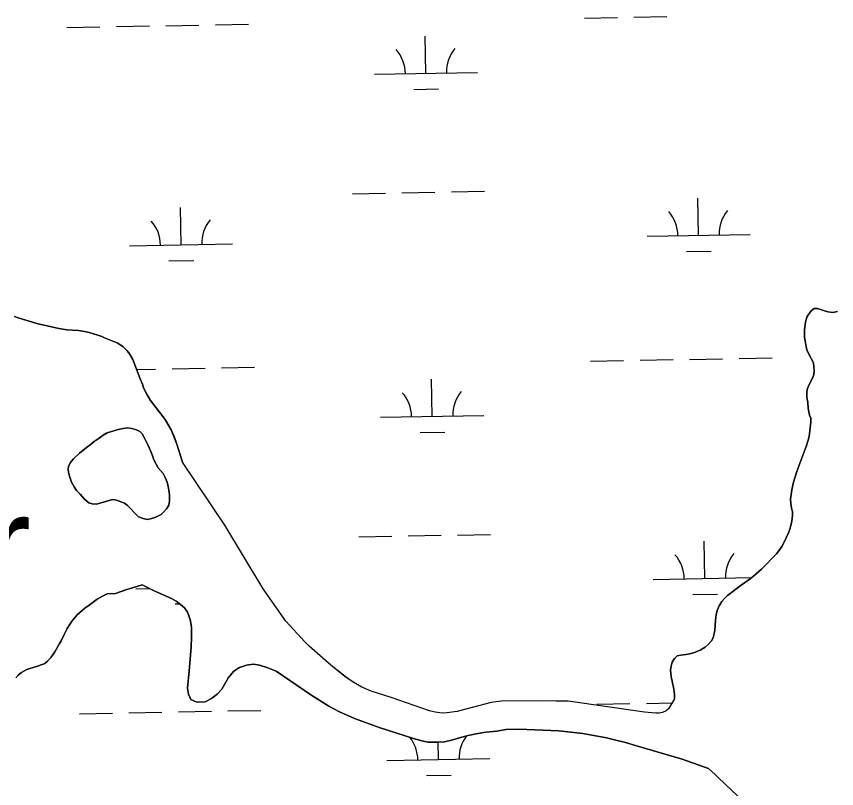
# Model space of a CAD drawing. Extents: x 3957609 to 3995875, y 234277 to 260273.
# Drawn here: x 3987141 to 3987937, y 248310 to 249058 of the extents above; entities that cross this region are included whole.
import ezdxf

# ---------------------------------------------------------------- set-up
doc = ezdxf.new("R2010")
doc.units = 0
for name, color, linetype in [('V-GRID-MAJR', 7, 'Continuous'), ('V-RIVR-IDEN', 7, 'Continuous'), ('V-TOPO-SHOR', 7, 'Continuous'), ('V-WETL-SWMP', 7, 'Continuous')]:
    doc.layers.add(name, color=color, linetype=linetype)

msp = doc.modelspace()

# ---------------------------------------------------------------- linework, layer by layer
at = {"layer": 'V-GRID-MAJR'}
msp.add_spline([(3961703.892, 248787.859), (3967022.571, 248887.277), (3972341.236, 248987.469), (3977659.886, 249088.434), (3982978.522, 249190.173), (3988297.143, 249292.685), (3993615.748, 249395.971), (3993615.749, 249395.971)], degree=3, dxfattribs=at)
at = {"layer": 'V-TOPO-SHOR'}
for points in [[(3987907.831, 248694.383), (3987908.587, 248697.566), (3987910.197, 248701.488), (3987913.832, 248708.267), (3987914.801, 248711.236), (3987915.239, 248714.738), (3987914.936, 248718.562), (3987914.315, 248722.386), (3987909.892, 248730.897), (3987908.104, 248734.94), (3987907.266, 248738.342), (3987906.332, 248743.335), (3987905.712, 248747.691), (3987905.845, 248754.166), (3987906.728, 248762.338), (3987908.448, 248767.321), (3987910.262, 248770.18), (3987912.505, 248773.143), (3987914.954, 248775.046), (3987918.459, 248775.032), (3987924.185, 248773.096), (3987928.426, 248771.91), (3987933.096, 248771.255), (3987937.876, 248772.084)], [(3987139.547, 248767.368), (3987143.258, 248766.08), (3987161.178, 248760.591), (3987182.606, 248755.725), (3987190.243, 248754.42), (3987201.708, 248753.736), (3987207.438, 248752.97), (3987211.892, 248751.998), (3987220.484, 248749.413), (3987224.299, 248748.018), (3987227.054, 248746.732), (3987239.774, 248741.479), (3987244.961, 248737.848), (3987248.664, 248734.434), (3987250.565, 248732.091), (3987252.252, 248729.431), (3987254.362, 248725.812), (3987261.505, 248707.097), (3987263.819, 248701.672), (3987264.868, 248698.27), (3987268.13, 248691.463), (3987271.612, 248686.034), (3987280.271, 248674.53), (3987283.759, 248670.27), (3987286.079, 248666.969), (3987291.564, 248657.499), (3987294.298, 248651.011), (3987296.921, 248643.675), (3987302.477, 248626.238)], [(3987779.637, 248396.879), (3987779.653, 248401.02), (3987779.143, 248406.117), (3987777.476, 248413.875), (3987776.325, 248417.914), (3987775.824, 248424.924), (3987776.368, 248428.424), (3987777.235, 248432.35), (3987779.584, 248435.844), (3987782.248, 248438.275), (3987785.861, 248439.004), (3987792.767, 248440.036), (3987798.079, 248441.289), (3987804.674, 248443.811), (3987809.464, 248446.87), (3987812.341, 248449.512), (3987815.647, 248453.108), (3987817.144, 248455.757), (3987818.66, 248462.865), (3987819.337, 248473.054), (3987819.995, 248478.043), (3987821.074, 248482.497), (3987822.897, 248486.737), (3987825.463, 248491.078), (3987828.342, 248494.357), (3987830.9, 248496.79), (3987844.214, 248506.928), (3987853.052, 248512.945), (3987856.353, 248515.585), (3987863.918, 248522.562), (3987878.525, 248537.365), (3987881.941, 248541.6), (3987883.864, 248544.457), (3987885.467, 248547.425), (3987890.286, 248557.704), (3987891.898, 248562.156), (3987893.518, 248568.945), (3987894.177, 248574.463), (3987894.194, 248578.284), (3987893.039, 248581.582), (3987892.42, 248586.042), (3987892.119, 248590.398), (3987893.323, 248599.418), (3987895.158, 248606.735), (3987897.958, 248616.281), (3987899.463, 248620.84), (3987907.297, 248641.299), (3987909.339, 248647.343), (3987910.097, 248651.16), (3987911.852, 248664.849), (3987911.762, 248668.779), (3987910.5, 248671.757), (3987909.771, 248675.05), (3987909.253, 248678.452), (3987908.849, 248683.869), (3987908.024, 248689.286), (3987907.831, 248694.383)], [(3987192.428, 248614.907), (3987193.37, 248611.505), (3987195.052, 248606.934), (3987197.581, 248602.252), (3987199.901, 248598.631), (3987203.178, 248595.008), (3987207.618, 248590.212), (3987211.638, 248586.904), (3987215.032, 248585.829), (3987219.277, 248585.387), (3987231.289, 248589.055), (3987234.797, 248589.888), (3987238.617, 248589.343), (3987246.25, 248586.55), (3987248.896, 248584.522), (3987251.54, 248581.965), (3987256.506, 248576.423), (3987259.998, 248573.224), (3987264.45, 248571.401), (3987268.163, 248570.537), (3987271.669, 248571.159), (3987276.56, 248572.839), (3987281.772, 248575.577), (3987284.543, 248578.114), (3987287.423, 248581.18), (3987289.241, 248584.572), (3987289.79, 248588.815), (3987289.811, 248593.593), (3987289.614, 248597.523), (3987288.785, 248602.623), (3987287.74, 248606.768), (3987285.741, 248611.341), (3987283.738, 248615.066), (3987279.089, 248620.606), (3987274.664, 248628.587), (3987273.089, 248633.158), (3987271.723, 248636.562), (3987269.304, 248642.198), (3987265.409, 248650.177), (3987263.297, 248653.583), (3987261.077, 248655.928), (3987257.792, 248657.534), (3987253.34, 248658.828), (3987249.307, 248659.375), (3987244.847, 248658.967), (3987240.169, 248657.925), (3987229.431, 248654.466), (3987225.495, 248652.356), (3987221.661, 248649.506), (3987216.978, 248646.339), (3987213.142, 248643.065), (3987209.521, 248640.425), (3987202.703, 248635.038), (3987196.735, 248629.329), (3987193.854, 248625.943), (3987192.141, 248622.341), (3987191.701, 248618.839), (3987192.428, 248614.907)], [(3987779.637, 248396.879), (3987773.864, 248386.921), (3987771.625, 248385.019), (3987768.008, 248383.546), (3987764.822, 248382.817), (3987761.422, 248382.725), (3987750.703, 248383.722), (3987676.526, 248394.431), (3987664.529, 248394.48), (3987654.762, 248394.839), (3987611.969, 248394.48), (3987601.983, 248393.037), (3987584.657, 248388.648), (3987576.154, 248386.239), (3987569.033, 248384.568), (3987558.834, 248383.018), (3987554.373, 248382.93), (3987547.582, 248383.806), (3987541.96, 248385.209), (3987504.955, 248397.89), (3987485.444, 248404.235), (3987475.8, 248408.415), (3987467.112, 248413.441), (3987460.124, 248418.354), (3987446.472, 248429.239), (3987425.312, 248447.907), (3987421.081, 248452.064), (3987402.688, 248471.995), (3987380.623, 248503.301), (3987343.605, 248565.036), (3987302.477, 248626.238)], [(3987263.453, 248507.165), (3987254.098, 248504.231), (3987248.57, 248502.873), (3987236.45, 248498.676), (3987233.265, 248498.795), (3987229.335, 248498.386), (3987224.973, 248496.387), (3987219.865, 248493.327), (3987212.089, 248487.414), (3987207.727, 248484.672), (3987200.372, 248478.012), (3987195.465, 248472.407), (3987193.542, 248469.548), (3987190.763, 248464.886), (3987187.341, 248458.423), (3987184.877, 248453.125), (3987183.059, 248449.842), (3987178.676, 248442.322), (3987176.857, 248439.463), (3987174.83, 248436.817), (3987171.524, 248433.325), (3987169.179, 248431.105), (3987162.904, 248428.584), (3987153.658, 248425.753), (3987150.786, 248424.705), (3987146.424, 248422.28), (3987143.44, 248419.851), (3987140.776, 248417.207)], [(3987812.489, 248329.323), (3987787.042, 248338.347), (3987742.711, 248351.27), (3987732.107, 248354.497), (3987722.77, 248356.553), (3987713.648, 248358.819), (3987690.627, 248363.054), (3987667.595, 248365.589), (3987628.74, 248367.447), (3987615.998, 248366.861), (3987607.283, 248365.305), (3987596.556, 248364.287), (3987587.311, 248362.732), (3987579.662, 248361.17), (3987572.009, 248359.396), (3987564.673, 248356.984), (3987556.489, 248354.895), (3987549.479, 248354.71), (3987540.562, 248354.745), (3987533.346, 248356.367), (3987525.712, 248358.524), (3987494.324, 248368.63), (3987469.408, 248377.545), (3987454.144, 248384.298), (3987444.398, 248389.541), (3987427.981, 248399.906), (3987420.995, 248404.925), (3987393.251, 248423.619), (3987385.303, 248426.943), (3987377.135, 248429.417), (3987371.405, 248430.185), (3987364.608, 248429.257), (3987357.909, 248427.16), (3987352.479, 248423.572), (3987347.251, 248417.434), (3987340.621, 248405.994), (3987336.143, 248401.128), (3987330.711, 248397.116), (3987324.432, 248393.956), (3987316.363, 248393.458), (3987310.532, 248396.244), (3987308.218, 248401.349), (3987307.284, 248406.979), (3987309.052, 248423.748), (3987310.055, 248435.32), (3987310.952, 248447.102), (3987311.415, 248456.443), (3987311.243, 248466.318), (3987309.998, 248473.543), (3987307.372, 248480.775), (3987304.417, 248484.926), (3987300.61, 248488.34), (3987296.481, 248491.543), (3987292.033, 248494.109), (3987275.602, 248501.079), (3987263.453, 248507.165)], [(3987849.82, 248292.967), (3987843.16, 248300.215), (3987840.305, 248303.092), (3987828.777, 248313.863), (3987821.691, 248320.793), (3987818.94, 248323.247), (3987812.489, 248329.323)]]:
    msp.add_lwpolyline(points, dxfattribs=at)
at = {"layer": 'V-WETL-SWMP'}
for p, q in [((3987740.284, 249057.591), (3987772.279, 249058.173)), ((3987286.451, 249049.339), (3987318.446, 249049.921)), ((3987334.443, 249050.212), (3987366.438, 249050.793)), ((3987692.292, 249056.718), (3987724.287, 249057.3)), ((3987190.467, 249047.594), (3987222.462, 249048.175)), ((3987238.459, 249048.466), (3987270.454, 249049.048)), ((3987538.648, 249003.174), (3987537.994, 249039.168)), ((3987488.656, 249002.265), (3987588.64, 249004.083)), ((3987526.931, 248987.528), (3987550.927, 248987.964)), ((3987467.351, 248886.427), (3987499.346, 248887.009)), ((3987515.343, 248887.299), (3987547.338, 248887.881)), ((3987563.335, 248888.172), (3987595.33, 248888.754)), ((3987802.984, 248846.092), (3987802.329, 248882.086)), ((3987301.159, 248836.967), (3987300.504, 248872.961)), ((3987752.992, 248845.183), (3987852.975, 248847.001)), ((3987251.167, 248836.058), (3987351.15, 248837.876)), ((3987791.266, 248830.445), (3987815.262, 248830.882)), ((3987289.441, 248821.321), (3987313.437, 248821.757)), ((3987698.34, 248724.098), (3987730.335, 248724.68)), ((3987746.332, 248724.971), (3987778.327, 248725.553)), ((3987794.324, 248725.844), (3987826.319, 248726.425)), ((3987842.316, 248726.716), (3987874.311, 248727.298)), ((3987258.071, 248716.093), (3987276.502, 248716.428)), ((3987292.499, 248716.719), (3987324.494, 248717.301)), ((3987340.491, 248717.592), (3987372.486, 248718.173)), ((3987544.696, 248670.554), (3987544.042, 248706.548)), ((3987494.704, 248669.645), (3987594.688, 248671.463)), ((3987532.979, 248654.908), (3987556.975, 248655.344)), ((3987473.399, 248553.807), (3987505.394, 248554.389)), ((3987521.391, 248554.679), (3987553.386, 248555.261)), ((3987569.383, 248555.552), (3987601.378, 248556.134)), ((3987809.032, 248513.472), (3987808.377, 248549.466)), ((3987759.04, 248512.563), (3987854.75, 248514.303)), ((3987257.215, 248503.438), (3987270.413, 248503.678)), ((3987797.314, 248497.825), (3987821.31, 248498.262)), ((3987295.489, 248488.701), (3987300.039, 248488.783)), ((3987704.388, 248391.478), (3987736.383, 248392.06)), ((3987752.38, 248392.351), (3987777.274, 248392.804)), ((3987202.563, 248382.354), (3987234.558, 248382.935)), ((3987250.555, 248383.226), (3987282.55, 248383.808)), ((3987298.547, 248384.099), (3987330.542, 248384.681)), ((3987346.539, 248384.972), (3987378.534, 248385.553)), ((3987550.744, 248337.934), (3987550.439, 248354.735)), ((3987500.753, 248337.025), (3987600.736, 248338.843)), ((3987539.027, 248322.288), (3987563.023, 248322.724))]:
    msp.add_line(p, q, dxfattribs=at)
for points in [[(3987937.876, 248772.085), (3987933.095, 248771.255), (3987928.426, 248771.911), (3987924.184, 248773.096), (3987918.458, 248775.031), (3987914.955, 248775.045), (3987912.505, 248773.144), (3987910.263, 248770.18), (3987908.447, 248767.321), (3987906.728, 248762.338), (3987905.845, 248754.166), (3987905.712, 248747.69), (3987906.332, 248743.335), (3987907.267, 248738.341), (3987908.103, 248734.94), (3987909.891, 248730.898), (3987914.316, 248722.386), (3987914.937, 248718.561), (3987915.24, 248714.738), (3987914.801, 248711.236), (3987913.833, 248708.267), (3987910.196, 248701.487), (3987908.587, 248697.565), (3987907.831, 248694.383), (3987908.023, 248689.286), (3987908.85, 248683.868), (3987909.253, 248678.451), (3987909.77, 248675.051), (3987910.5, 248671.757), (3987911.762, 248668.779), (3987911.852, 248664.85), (3987910.097, 248651.161), (3987909.338, 248647.342), (3987907.297, 248641.299), (3987899.463, 248620.839), (3987897.958, 248616.28), (3987895.158, 248606.736), (3987893.324, 248599.417), (3987892.119, 248590.398), (3987892.42, 248586.043), (3987893.039, 248581.581), (3987894.193, 248578.285), (3987894.178, 248574.463), (3987893.518, 248568.945), (3987891.898, 248562.156), (3987890.287, 248557.704), (3987885.468, 248547.425), (3987883.863, 248544.458), (3987881.94, 248541.6), (3987878.525, 248537.366), (3987863.919, 248522.562), (3987856.353, 248515.585), (3987853.051, 248512.944), (3987844.214, 248506.928), (3987830.901, 248496.79), (3987828.343, 248494.358), (3987825.463, 248491.079), (3987822.897, 248486.736), (3987821.075, 248482.497), (3987819.995, 248478.042), (3987819.338, 248473.054), (3987818.659, 248462.865), (3987817.144, 248455.757), (3987815.647, 248453.109), (3987812.341, 248449.513), (3987809.463, 248446.87), (3987804.673, 248443.81), (3987798.08, 248441.289), (3987792.766, 248440.037), (3987785.861, 248439.003), (3987782.248, 248438.275), (3987779.584, 248435.843)], [(3987779.584, 248435.843), (3987777.234, 248432.349), (3987776.368, 248428.424), (3987775.823, 248424.923), (3987776.326, 248417.914), (3987777.477, 248413.874), (3987779.144, 248406.117), (3987779.654, 248401.019), (3987779.637, 248396.878), (3987773.863, 248386.921), (3987771.625, 248385.019), (3987768.009, 248383.547), (3987764.821, 248382.816), (3987761.423, 248382.724), (3987750.703, 248383.723), (3987676.527, 248394.431), (3987664.529, 248394.48), (3987654.762, 248394.838), (3987611.97, 248394.481), (3987601.983, 248393.036), (3987584.658, 248388.647), (3987576.154, 248386.239), (3987569.033, 248384.569), (3987558.834, 248383.018), (3987554.374, 248382.93), (3987547.582, 248383.807), (3987541.96, 248385.21), (3987504.955, 248397.89), (3987485.444, 248404.234), (3987475.799, 248408.414), (3987467.113, 248413.44), (3987460.125, 248418.353), (3987446.472, 248429.239), (3987425.312, 248447.906), (3987421.082, 248452.064), (3987402.688, 248471.995), (3987380.624, 248503.301), (3987343.606, 248565.036), (3987302.477, 248626.239), (3987296.921, 248643.674), (3987294.297, 248651.01), (3987291.563, 248657.498), (3987286.08, 248666.969), (3987283.758, 248670.27), (3987280.272, 248674.531), (3987271.612, 248686.033), (3987268.131, 248691.462), (3987264.867, 248698.271), (3987263.819, 248701.672), (3987261.505, 248707.097), (3987254.362, 248725.812), (3987252.253, 248729.43), (3987250.565, 248732.092), (3987248.664, 248734.435), (3987244.961, 248737.848), (3987239.774, 248741.479), (3987227.054, 248746.733), (3987224.299, 248748.018), (3987220.483, 248749.414), (3987211.893, 248751.997), (3987207.438, 248752.971), (3987201.708, 248753.737), (3987190.244, 248754.421), (3987182.605, 248755.726), (3987161.178, 248760.591), (3987143.257, 248766.079), (3987139.546, 248767.368)], [(3987140.775, 248417.206), (3987143.44, 248419.85), (3987146.423, 248422.28), (3987150.786, 248424.704), (3987153.657, 248425.754), (3987162.905, 248428.583), (3987169.18, 248431.105), (3987171.524, 248433.325), (3987174.83, 248436.816), (3987176.858, 248439.462), (3987178.675, 248442.321), (3987183.058, 248449.841), (3987184.877, 248453.125), (3987187.34, 248458.424), (3987190.764, 248464.887), (3987193.543, 248469.547), (3987195.466, 248472.406), (3987200.373, 248478.013), (3987207.726, 248484.672), (3987212.09, 248487.414), (3987219.865, 248493.328), (3987224.974, 248496.387), (3987229.335, 248498.386), (3987233.265, 248498.795), (3987236.45, 248498.676), (3987248.57, 248502.873), (3987254.097, 248504.231), (3987263.452, 248507.166), (3987275.602, 248501.078), (3987292.032, 248494.109), (3987296.481, 248491.543), (3987300.609, 248488.341), (3987304.417, 248484.927), (3987307.373, 248480.774), (3987309.998, 248473.544), (3987311.243, 248466.318), (3987311.415, 248456.443), (3987310.953, 248447.101), (3987310.055, 248435.319), (3987309.052, 248423.749), (3987307.285, 248406.98), (3987308.218, 248401.349), (3987310.533, 248396.243), (3987316.362, 248393.459), (3987324.433, 248393.957), (3987330.711, 248397.116), (3987336.142, 248401.129), (3987340.622, 248405.995), (3987347.251, 248417.435), (3987352.479, 248423.573), (3987357.909, 248427.161), (3987364.607, 248429.257), (3987371.406, 248430.185), (3987377.136, 248429.418), (3987385.302, 248426.943), (3987393.252, 248423.619), (3987420.995, 248404.925), (3987427.982, 248399.906), (3987444.398, 248389.54), (3987454.145, 248384.297), (3987469.407, 248377.546), (3987494.323, 248368.631), (3987525.711, 248358.523), (3987533.347, 248356.368), (3987540.561, 248354.746), (3987549.479, 248354.71), (3987556.488, 248354.894), (3987564.672, 248356.984), (3987572.009, 248359.396), (3987579.661, 248361.17), (3987587.312, 248362.732), (3987596.556, 248364.287), (3987607.284, 248365.305), (3987615.997, 248366.862), (3987628.741, 248367.447), (3987667.595, 248365.59)], [(3987667.595, 248365.59), (3987690.626, 248363.054), (3987713.649, 248358.819), (3987722.771, 248356.553), (3987732.107, 248354.497), (3987742.711, 248351.269), (3987787.042, 248338.347), (3987812.488, 248329.324), (3987818.94, 248323.246), (3987821.691, 248320.793), (3987828.776, 248313.863), (3987840.305, 248303.093)]]:
    msp.add_lwpolyline(points, dxfattribs=at)
msp.add_lwpolyline([(3987193.371, 248611.505), (3987192.429, 248614.907), (3987191.702, 248618.838), (3987192.141, 248622.34), (3987193.854, 248625.943), (3987196.735, 248629.329), (3987202.704, 248635.038), (3987209.521, 248640.425), (3987213.142, 248643.064), (3987216.977, 248646.34), (3987221.662, 248649.506), (3987225.495, 248652.357), (3987229.432, 248654.465), (3987240.17, 248657.925), (3987244.846, 248658.967), (3987249.307, 248659.374), (3987253.339, 248658.827), (3987257.793, 248657.534), (3987261.078, 248655.928), (3987263.298, 248653.584), (3987265.408, 248650.177), (3987269.304, 248642.199), (3987271.723, 248636.562), (3987273.089, 248633.158), (3987274.663, 248628.587), (3987279.09, 248620.606), (3987283.739, 248615.066), (3987285.741, 248611.341), (3987287.74, 248606.768), (3987288.785, 248602.623), (3987289.613, 248597.523), (3987289.81, 248593.594), (3987289.79, 248588.816), (3987289.242, 248584.572), (3987287.423, 248581.181), (3987284.544, 248578.114), (3987281.773, 248575.577), (3987276.56, 248572.838), (3987271.669, 248571.159), (3987268.163, 248570.536), (3987264.45, 248571.401), (3987259.998, 248573.224), (3987256.507, 248576.423), (3987251.54, 248581.964), (3987248.896, 248584.523), (3987246.25, 248586.551), (3987238.617, 248589.343), (3987234.797, 248589.889), (3987231.29, 248589.054), (3987219.277, 248585.387), (3987215.032, 248585.829), (3987211.639, 248586.905), (3987207.618, 248590.212), (3987203.178, 248595.008), (3987199.901, 248598.632), (3987197.58, 248602.251), (3987195.051, 248606.933)], close=True, dxfattribs=at)
for centre, start, end in [((3987483.406, 249002.645), 0.269879, 41.813537), ((3987593.873, 249004.653), 140.269876, 181.813534), ((3987747.741, 248845.562), 0.269879, 41.813537), ((3987858.209, 248847.571), 140.269876, 181.813534), ((3987245.916, 248836.438), 0.269879, 41.813537), ((3987356.384, 248838.446), 140.269876, 181.813534), ((3987489.454, 248670.025), 0.269879, 41.813537), ((3987599.921, 248672.033), 140.269876, 181.813534), ((3987753.789, 248512.942), 0.269879, 41.813537), ((3987864.257, 248514.951), 140.269876, 181.813534), ((3987495.502, 248337.405), 0.269879, 38.562603), ((3987605.969, 248339.413), 142.707458, 181.813534)]:
    msp.add_arc(centre, 35.246, start, end, dxfattribs=at)

# ---------------------------------------------------------------- texts
at = {"layer": 'V-RIVR-IDEN'}
msp.add_text('Water', height=99.9998, rotation=0.902342, dxfattribs=at).set_placement((3986800.036, 248489.588))

doc.saveas('drawing.dxf')
